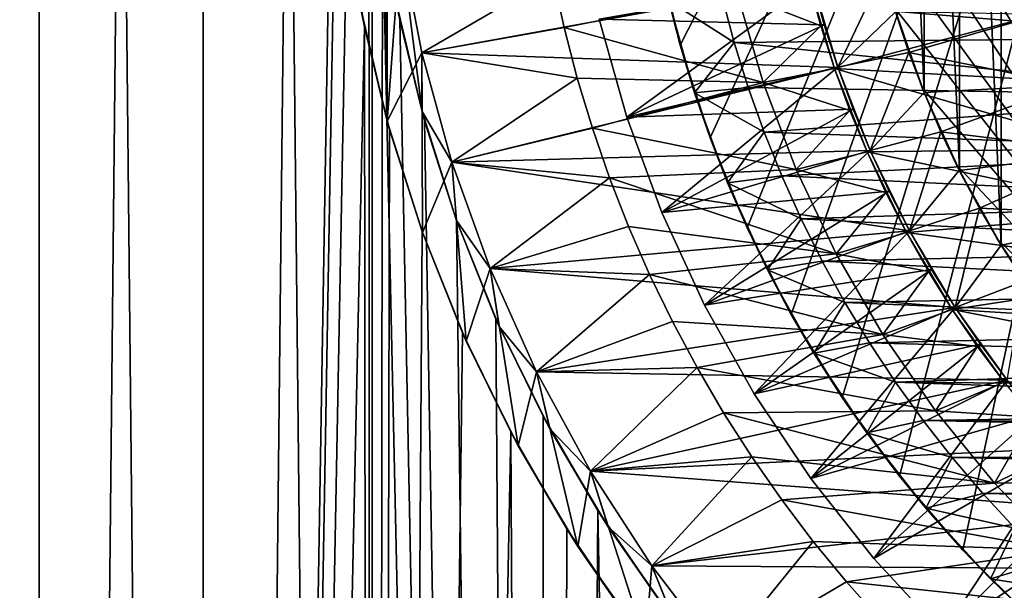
# Model space of a CAD drawing. Header units: metres. Extents: x -30 to 30, y -76 to 64.
# Tile 298 of 541: x -13 to -6, y -6 to -2. Entities that reach past the tile are written whole.
import ezdxf

# ---------------------------------------------------------------- set-up
doc = ezdxf.new("R2010")
doc.units = ezdxf.units.M
doc.layers.add('solid_508511', color=7, linetype='CONTINUOUS')

msp = doc.modelspace()

# ---------------------------------------------------------------- linework, layer by layer
at = {"layer": 'solid_508511'}
for points in [[(-13.734632, -54, -18.448845), (-13.734634, 57.5, -18.448843), (-12.638735, 57.5, -19.2162)], [(-12.638689, -54, 19.216232), (-12.638735, 57.5, 19.2162), (-13.734634, 57.5, 18.448843)], [(-13.734632, -54, 18.448845), (-12.638689, -54, 19.216232), (-13.734634, 57.5, 18.448843)], [(-12.638689, -54, -19.216232), (-13.734632, -54, -18.448845), (-12.638735, 57.5, -19.2162)], [(-12.638689, -54, -19.216232), (-12.638735, 57.5, -19.2162), (-11.499999, 57.5, -19.918583)], [(-11.499981, -54, 19.918594), (-11.499999, 57.5, 19.918583), (-12.638735, 57.5, 19.2162)], [(-12.638689, -54, 19.216232), (-11.499981, -54, 19.918594), (-12.638735, 57.5, 19.2162)], [(-11.499981, -54, -19.918594), (-12.638689, -54, -19.216232), (-11.499999, 57.5, -19.918583)], [(-10.599998, 30.00028, -20.411762), (-11.499981, -54, -19.918594), (-11.499999, 57.5, -19.918583)], [(-10.322361, -54, 20.55356), (-10.35, -0.000038, 20.539658), (-11.499999, 57.5, 19.918583)], [(-11.499981, -54, 19.918594), (-10.322361, -54, 20.55356), (-11.499999, 57.5, 19.918583)], [(-10.599998, 30.00028, -20.411762), (-10.599998, 0.000281, -20.411762), (-11.499981, -54, -19.918594)], [(-8.343272, -1.624747, 7), (-8.187927, -2.282088, 7), (-3.5, 6.9, 7)], [(-8.187927, -2.282088, 7), (-7.980877, -2.924984, 7), (-3.5, 6.9, 7)], [(-7.980877, -2.924984, 7), (-7.723131, -3.550106, 7), (-3.5, 6.9, 7)], [(-7.723131, -3.550106, 7), (-7.41701, -4.151863, 7), (-3.5, 6.9, 7)], [(-7.41701, -4.151863, 7), (-7.063747, -4.727936, 7), (-3.5, 6.9, 7)], [(-7.063747, -4.727936, 7), (-6.665672, -5.274354, 7), (-3.5, 6.9, 7)], [(-6.665672, -5.274354, 7), (-6.226161, -5.78661, 7), (-3.5, 6.9, 7)], [(-6.226161, -5.78661, 7), (-5.746557, -6.263144, 7), (-3.5, 6.9, 7)], [(-5.987497, 3.626276, -7), (-5.663108, 4.11452, -7), (-3.5, -6.062178, -7)], [(-5.62799, 4.162417, -13.5), (-5.960689, 3.670174, -13.5), (-5.62799, -4.162417, -13.5)], [(-6.270063, 3.112289, -7), (-5.987497, 3.626276, -7), (-3.5, -6.062178, -7)], [(-5.960689, 3.670174, -13.5), (-6.250484, 3.151417, -13.5), (-5.960689, -3.670174, -13.5)], [(-5.960689, 3.670174, -13.5), (-5.960689, -3.670174, -13.5), (-5.62799, -4.162417, -13.5)], [(-6.250484, 3.151417, -13.5), (-6.495218, 2.610009, -13.5), (-6.250484, -3.151417, -13.5)], [(-6.250484, 3.151417, -13.5), (-6.250484, -3.151417, -13.5), (-5.960689, -3.670174, -13.5)], [(-6.508368, 2.577041, -7), (-6.270063, 3.112289, -7), (-3.5, -6.062178, -7)], [(-6.495218, 2.610009, -13.5), (-6.693164, 2.049763, -13.5), (-6.495218, -2.610009, -13.5)], [(-6.495218, 2.610009, -13.5), (-6.495218, -2.610009, -13.5), (-6.250484, -3.151417, -13.5)], [(-6.701282, 2.023065, -7), (-6.508368, 2.577041, -7), (-3.5, -6.062178, -7)], [(-6.847043, 1.455346, -7), (-6.701282, 2.023065, -7), (-3.5, -6.062178, -7)], [(-6.693164, 2.049763, -13.5), (-6.693164, -2.049763, -13.5), (-6.495218, -2.610009, -13.5)], [(-6.94478, 0.877453, -7), (-6.847043, 1.455346, -7), (-3.5, -6.062178, -7)], [(-6.993868, 0.292852, -7), (-6.94478, 0.877453, -7), (-3.5, -6.062178, -7)], [(-6.993868, -0.292852, -7), (-6.993868, 0.292852, -7), (-3.5, -6.062178, -7)], [(-10.599998, 0.000281, -20.411762), (-10.575622, -0.718521, -20.424402), (-11.499981, -54, -19.918594)], [(-10.25, 0, -19.5), (-10.221005, -2.809109, -19.5), (-10.406131, -2.018025, -19.5)], [(-10.25, 0, -19.5), (-10.219923, -0.784622, -19.5), (-10.221005, -2.809109, -19.5)], [(-10.322361, -54, 20.55356), (-10.326053, -0.703722, 20.551706), (-10.35, -0.000038, 20.539658)], [(-6.94478, -0.877453, -7), (-6.993868, -0.292852, -7), (-3.5, -6.062178, -7)], [(-10.575622, -0.718521, -20.424402), (-10.502293, -1.435874, -20.462206), (-11.499981, -54, -19.918594)], [(-10.322361, -54, 20.55356), (-10.254038, -1.406152, 20.587732), (-10.326053, -0.703722, 20.551706)], [(-10.219923, -0.784622, -19.5), (-10.12987, -1.564676, -19.5), (-10.221005, -2.809109, -19.5)], [(-6.847043, -1.455346, -7), (-6.94478, -0.877453, -7), (-3.5, -6.062178, -7)], [(-10.322361, -54, 20.55356), (-9.109811, -54, 21.11898), (-10.254038, -1.406152, 20.587732)], [(-9.109811, -54, 21.11898), (-10.133085, -2.107887, 20.647532), (-10.254038, -1.406152, 20.587732)], [(-10.160703, -1.97043, 18), (-10.254038, -1.406152, 20.587732), (-10.133085, -2.107887, 20.647532)], [(-10.502293, -1.435874, -20.462206), (-10.379053, -2.15293, -20.52499), (-11.499981, -54, -19.918594)], [(-10.406131, -2.018025, -19.5), (-10.379053, -2.15293, -20.52499), (-10.502293, -1.435874, -20.462206)], [(-6.701282, -2.023065, -7), (-6.847043, -1.455346, -7), (-3.5, -6.062178, -7)], [(-10.12987, -1.564676, -19.5), (-9.980381, -2.335478, -19.5), (-10.221005, -2.809109, -19.5)], [(-10.129869, -1.56468, 18), (-10.160703, -1.97043, 18), (-9.979944, -2.742857, 18)], [(-10.129882, -1.564615, 20), (-10.129869, -1.56468, 18), (-9.980383, -2.335473, 18)], [(-9.98038, -2.33548, 20), (-10.129882, -1.564615, 20), (-9.980383, -2.335473, 18)], [(-7.270508, -1.841105, 20), (-10.129882, -1.564615, 20), (-9.98038, -2.33548, 20)], [(-10.129875, -1.564647, -37), (-9.980388, -2.335459, -37), (-10.12987, -1.564676, -19.5)], [(-10.129875, -1.564647, -37), (-9.072279, -1.804502, -38), (-9.980388, -2.335459, -37)], [(-9.980388, -2.335459, -37), (-9.980381, -2.335478, -19.5), (-10.12987, -1.564676, -19.5)], [(-9.980383, -2.335473, 18), (-10.129869, -1.56468, 18), (-9.979944, -2.742857, 18)], [(-8.267591, -1.974071, 10.211325), (-8.187927, -2.282088, 7), (-8.343272, -1.624747, 7)], [(-7.093669, -2.43513, 41.500004), (-6.774137, -1.763824, 42), (-7.270506, -1.841125, 41.500004)], [(-7.093669, -2.43513, 41.500004), (-6.693164, -2.049778, 42), (-6.774137, -1.763824, 42)], [(-9.980388, -2.335459, -37), (-9.072279, -1.804502, -38), (-8.994427, -2.159332, -38)], [(-7.093638, -2.435226, 20), (-7.270508, -1.841105, 20), (-9.98038, -2.33548, 20)], [(-7.79182, -1.920481, -38), (-8.994427, -2.159332, -38), (-9.072279, -1.804502, -38)], [(-7.270505, -1.841128, 31), (-8.751333, -2.100993, 30.133974), (-8.559517, -2.781127, 30.133974)], [(-7.270505, -1.841128, 22), (-7.188168, -2.14015, 22), (-8.751333, -2.100993, 22.866026)], [(-7.270505, -1.841128, 31), (-8.559517, -2.781127, 30.133974), (-7.188168, -2.14015, 31)], [(-4.662385, -1.806097, 10), (-4.4758, -2.22868, 10), (-7.897618, -1.946571, 10)], [(-7.270505, -1.841128, 22), (-7.270508, -1.841105, 20), (-7.093638, -2.435226, 20)], [(-7.270506, -1.841125, 41.500004), (-7.270505, -1.841128, 31), (-7.188168, -2.14015, 31)], [(-7.093669, -2.43513, 41.500004), (-7.270506, -1.841125, 41.500004), (-7.188168, -2.14015, 31)], [(-7.270505, -1.841128, 22), (-7.093638, -2.435226, 20), (-7.188168, -2.14015, 22)], [(-7.212173, -2.147135, -37.499996), (-7.79182, -1.920481, -38), (-7.294737, -1.847279, -37.499996)], [(-7.212173, -2.147135, -37.499996), (-7.294737, -1.847279, -37.499996), (-7.29473, -1.8473, -21.5)], [(-5.638171, -2.052086, -21.5), (-7.117287, -2.443331, -21.5), (-7.29473, -1.8473, -21.5)], [(-7.212173, -2.147135, -37.499996), (-7.29473, -1.8473, -21.5), (-7.117287, -2.443331, -21.5)], [(-10.160703, -1.97043, 18), (-10.133085, -2.107887, 20.647532), (-9.979944, -2.742857, 18)], [(-7.79182, -1.920481, -38), (-7.61204, -2.541176, -38), (-8.994427, -2.159332, -38)], [(-7.897618, -1.946571, 10), (-7.81279, -2.263147, 10), (-8.267591, -1.974071, 10.211325)], [(-8.267591, -1.974071, 10.211325), (-8.088297, -2.613321, 10.211325), (-8.187927, -2.282088, 7)], [(-7.81279, -2.263147, 10), (-8.088297, -2.613321, 10.211325), (-8.267591, -1.974071, 10.211325)], [(-4.4758, -2.22868, 10), (-7.81279, -2.263147, 10), (-7.897618, -1.946571, 10)], [(-7.212173, -2.147135, -37.499996), (-7.61204, -2.541176, -38), (-7.79182, -1.920481, -38)], [(-10.221005, -2.809109, -19.5), (-10.379053, -2.15293, -20.52499), (-10.406131, -2.018025, -19.5)], [(-7.093669, -2.43513, 41.500004), (-6.60018, -2.331884, 42), (-6.693164, -2.049778, 42)], [(-6.508368, -2.577041, -7), (-6.701282, -2.023065, -7), (-3.5, -6.062178, -7)], [(-6.693164, -2.049763, -13.5), (-6.701282, -2.023065, -7), (-6.508368, -2.577041, -7)], [(-6.693164, -2.049763, -13.5), (-6.508368, -2.577041, -7), (-6.495218, -2.610009, -13.5)], [(-5.685499, -2.068233, 42), (-6.693164, -2.049778, 42), (-6.60018, -2.331884, 42)], [(-9.109811, -54, 21.11898), (-9.962381, -2.805946, 20.730436), (-10.133085, -2.107887, 20.647532)], [(-9.979944, -2.742857, 18), (-10.133085, -2.107887, 20.647532), (-9.962381, -2.805946, 20.730436)], [(-8.559517, -2.781127, 22.866026), (-8.559517, -2.781127, 30.133974), (-8.751333, -2.100993, 30.133974)], [(-8.751333, -2.100993, 22.866026), (-8.559517, -2.781127, 22.866026), (-8.751333, -2.100993, 30.133974)], [(-7.188168, -2.14015, 22), (-8.559517, -2.781127, 22.866026), (-8.751333, -2.100993, 22.866026)], [(-5.638171, -2.052086, -21.5), (-5.437827, -2.535753, -21.5), (-7.117287, -2.443331, -21.5)], [(-5.483627, -2.555841, 42), (-5.685499, -2.068233, 42), (-6.60018, -2.331884, 42)], [(-10.379053, -2.15293, -20.52499), (-10.322361, -54, -20.55356), (-11.499981, -54, -19.918594)], [(-10.379053, -2.15293, -20.52499), (-10.204941, -2.866957, -20.612112), (-10.322361, -54, -20.55356)], [(-10.221005, -2.809109, -19.5), (-10.204941, -2.866957, -20.612112), (-10.379053, -2.15293, -20.52499)], [(-9.980388, -2.335459, -37), (-8.994427, -2.159332, -38), (-8.902672, -2.510963, -38)], [(-7.61204, -2.541176, -38), (-8.902672, -2.510963, -38), (-8.994427, -2.159332, -38)], [(-7.188168, -2.14015, 31), (-8.559517, -2.781127, 30.133974), (-7.093643, -2.435207, 31)], [(-7.188168, -2.14015, 22), (-7.093643, -2.435207, 22), (-8.559517, -2.781127, 22.866026)], [(-7.117309, -2.443264, -37.499996), (-7.61204, -2.541176, -38), (-7.212173, -2.147135, -37.499996)], [(-7.117309, -2.443264, -37.499996), (-7.212173, -2.147135, -37.499996), (-7.117287, -2.443331, -21.5)], [(-7.188168, -2.14015, 22), (-7.093638, -2.435226, 20), (-7.093643, -2.435207, 22)], [(-7.093669, -2.43513, 41.500004), (-7.188168, -2.14015, 31), (-7.093643, -2.435207, 31)], [(-4.4758, -2.22868, 10), (-4.251112, -2.632083, 10), (-7.81279, -2.263147, 10)], [(-8.088297, -2.613321, 10.211325), (-7.980877, -2.924984, 7), (-8.187927, -2.282088, 7)], [(-7.81279, -2.263147, 10), (-7.715384, -2.57574, 10), (-8.088297, -2.613321, 10.211325)], [(-4.251112, -2.632083, 10), (-7.715384, -2.57574, 10), (-7.81279, -2.263147, 10)], [(-9.980381, -2.335478, -19.5), (-9.97617, -3.582748, -19.5), (-10.221005, -2.809109, -19.5)], [(-9.980388, -2.335459, -37), (-9.772314, -3.092632, -37), (-9.980381, -2.335478, -19.5)], [(-9.980388, -2.335459, -37), (-8.902672, -2.510963, -38), (-9.772314, -3.092632, -37)], [(-9.772305, -3.092654, 18), (-9.980383, -2.335473, 18), (-9.979944, -2.742857, 18)], [(-9.98038, -2.33548, 20), (-9.980383, -2.335473, 18), (-9.772305, -3.092654, 18)], [(-9.980381, -2.335478, -19.5), (-9.772305, -3.092659, -19.5), (-9.97617, -3.582748, -19.5)], [(-9.772314, -3.092632, -37), (-9.772305, -3.092659, -19.5), (-9.980381, -2.335478, -19.5)], [(-9.772326, -3.092602, 20), (-9.98038, -2.33548, 20), (-9.772305, -3.092654, 18)], [(-7.093638, -2.435226, 20), (-9.98038, -2.33548, 20), (-9.772326, -3.092602, 20)], [(-6.868293, -3.012731, 41.500004), (-6.60018, -2.331884, 42), (-7.093669, -2.43513, 41.500004)], [(-6.868293, -3.012731, 41.500004), (-6.495251, -2.609917, 42), (-6.60018, -2.331884, 42)], [(-5.483627, -2.555841, 42), (-6.60018, -2.331884, 42), (-6.495251, -2.609917, 42)], [(-6.868311, -3.012689, 20), (-7.093638, -2.435226, 20), (-9.772326, -3.092602, 20)], [(-7.093643, -2.435207, 31), (-8.559517, -2.781127, 30.133974), (-8.314916, -3.444151, 30.133974)], [(-7.093643, -2.435207, 22), (-6.98697, -2.726214, 22), (-8.559517, -2.781127, 22.866026)], [(-7.093643, -2.435207, 31), (-8.314916, -3.444151, 30.133974), (-6.98697, -2.726214, 31)], [(-7.010242, -2.735349, -37.499996), (-7.61204, -2.541176, -38), (-7.117309, -2.443264, -37.499996)], [(-7.010242, -2.735349, -37.499996), (-7.117309, -2.443264, -37.499996), (-7.117287, -2.443331, -21.5)], [(-5.196173, -2.999964, -21.5), (-6.891167, -3.022823, -21.5), (-7.117287, -2.443331, -21.5)], [(-7.010242, -2.735349, -37.499996), (-7.117287, -2.443331, -21.5), (-6.891167, -3.022823, -21.5)], [(-5.437827, -2.535753, -21.5), (-5.196173, -2.999964, -21.5), (-7.117287, -2.443331, -21.5)], [(-7.093669, -2.43513, 41.500004), (-6.98697, -2.726214, 31), (-6.868304, -3.012706, 31)], [(-6.868293, -3.012731, 41.500004), (-7.093669, -2.43513, 41.500004), (-6.868304, -3.012706, 31)], [(-7.093669, -2.43513, 41.500004), (-7.093643, -2.435207, 31), (-6.98697, -2.726214, 31)], [(-7.093643, -2.435207, 22), (-7.093638, -2.435226, 20), (-6.868311, -3.012689, 20)], [(-7.093643, -2.435207, 22), (-6.868311, -3.012689, 20), (-6.98697, -2.726214, 22)], [(-9.772314, -3.092632, -37), (-8.902672, -2.510963, -38), (-8.797281, -2.858385, -38)], [(-7.61204, -2.541176, -38), (-8.797281, -2.858385, -38), (-8.902672, -2.510963, -38)], [(-7.61204, -2.541176, -38), (-7.382826, -3.145568, -38), (-8.797281, -2.858385, -38)], [(-7.715384, -2.57574, 10), (-7.605435, -2.884238, 10), (-8.088297, -2.613321, 10.211325)], [(-4.251112, -2.632083, 10), (-7.605435, -2.884238, 10), (-7.715384, -2.57574, 10)], [(-7.010242, -2.735349, -37.499996), (-7.382826, -3.145568, -38), (-7.61204, -2.541176, -38)], [(-6.270063, -3.112289, -7), (-6.508368, -2.577041, -7), (-3.5, -6.062178, -7)], [(-6.495218, -2.610009, -13.5), (-6.508368, -2.577041, -7), (-6.270063, -3.112289, -7)], [(-5.483627, -2.555841, 42), (-6.495251, -2.609917, 42), (-6.3786, -2.883316, 42)], [(-5.239935, -3.024161, 42), (-5.483627, -2.555841, 42), (-6.3786, -2.883316, 42)], [(-8.088297, -2.613321, 10.211325), (-7.859659, -3.236629, 10.211325), (-7.980877, -2.924984, 7)], [(-7.605435, -2.884238, 10), (-7.859659, -3.236629, 10.211325), (-8.088297, -2.613321, 10.211325)], [(-4.251112, -2.632083, 10), (-3.99004, -3.013203, 10), (-7.605435, -2.884238, 10)], [(-6.868293, -3.012731, 41.500004), (-6.3786, -2.883316, 42), (-6.495251, -2.609917, 42)], [(-6.495218, -2.610009, -13.5), (-6.270063, -3.112289, -7), (-6.250484, -3.151417, -13.5)], [(-6.98697, -2.726214, 22), (-8.314916, -3.444151, 22.866026), (-8.559517, -2.781127, 22.866026)], [(-6.98697, -2.726214, 31), (-8.314916, -3.444151, 30.133974), (-6.868304, -3.012706, 31)], [(-6.98697, -2.726214, 22), (-6.868304, -3.012706, 22), (-8.314916, -3.444151, 22.866026)], [(-6.98697, -2.726214, 22), (-6.868311, -3.012689, 20), (-6.868304, -3.012706, 22)], [(-9.979944, -2.742857, 18), (-9.962381, -2.805946, 20.730436), (-9.740883, -3.498249, 18)], [(-9.772305, -3.092654, 18), (-9.979944, -2.742857, 18), (-9.740883, -3.498249, 18)], [(-8.314916, -3.444151, 22.866026), (-8.314916, -3.444151, 30.133974), (-8.559517, -2.781127, 30.133974)], [(-8.559517, -2.781127, 22.866026), (-8.314916, -3.444151, 22.866026), (-8.559517, -2.781127, 30.133974)], [(-6.891174, -3.022804, -37.499996), (-7.382826, -3.145568, -38), (-7.010242, -2.735349, -37.499996)], [(-6.891174, -3.022804, -37.499996), (-7.010242, -2.735349, -37.499996), (-6.891167, -3.022823, -21.5)], [(-10.204941, -2.866957, -20.612112), (-9.978571, -3.576056, -20.722647), (-10.322361, -54, -20.55356)], [(-9.97617, -3.582748, -19.5), (-10.204941, -2.866957, -20.612112), (-10.221005, -2.809109, -19.5)], [(-9.97617, -3.582748, -19.5), (-9.978571, -3.576056, -20.722647), (-10.204941, -2.866957, -20.612112)], [(-9.109811, -54, 21.11898), (-9.740635, -3.498894, 20.835548), (-9.962381, -2.805946, 20.730436)], [(-9.740883, -3.498249, 18), (-9.962381, -2.805946, 20.730436), (-9.740635, -3.498894, 20.835548)], [(-9.772314, -3.092632, -37), (-8.797281, -2.858385, -38), (-8.678308, -3.201471, -38)], [(-7.382826, -3.145568, -38), (-8.678308, -3.201471, -38), (-8.797281, -2.858385, -38)], [(-7.859659, -3.236629, 10.211325), (-7.723131, -3.550106, 7), (-7.980877, -2.924984, 7)], [(-7.605435, -2.884238, 10), (-7.48308, -3.188269, 10), (-7.859659, -3.236629, 10.211325)], [(-3.99004, -3.013203, 10), (-7.48308, -3.188269, 10), (-7.605435, -2.884238, 10)], [(-6.596102, -3.569516, 41.500004), (-6.3786, -2.883316, 42), (-6.868293, -3.012731, 41.500004)], [(-6.596102, -3.569516, 41.500004), (-6.25051, -3.151374, 42), (-6.3786, -2.883316, 42)], [(-5.239935, -3.024161, 42), (-6.3786, -2.883316, 42), (-6.25051, -3.151374, 42)], [(-5.196173, -2.999964, -21.5), (-4.914846, -3.441551, -21.5), (-6.891167, -3.022823, -21.5)], [(-6.596057, -3.569603, 20), (-6.868311, -3.012689, 20), (-9.772326, -3.092602, 20)], [(-6.868304, -3.012706, 31), (-8.314916, -3.444151, 30.133974), (-8.019047, -4.085938, 30.133974)], [(-6.868304, -3.012706, 22), (-6.737875, -3.294091, 22), (-8.314916, -3.444151, 22.866026)], [(-6.868304, -3.012706, 31), (-8.019047, -4.085938, 30.133974), (-6.737875, -3.294091, 31)], [(-3.99004, -3.013203, 10), (-3.695082, -3.368405, 10), (-7.48308, -3.188269, 10)], [(-6.760439, -3.304859, -37.499996), (-7.382826, -3.145568, -38), (-6.891174, -3.022804, -37.499996)], [(-6.760439, -3.304859, -37.499996), (-6.891174, -3.022804, -37.499996), (-6.891167, -3.022823, -21.5)], [(-4.914846, -3.441551, -21.5), (-6.618061, -3.581459, -21.5), (-6.891167, -3.022823, -21.5)], [(-6.760439, -3.304859, -37.499996), (-6.891167, -3.022823, -21.5), (-6.618061, -3.581459, -21.5)], [(-6.868304, -3.012706, 22), (-6.868311, -3.012689, 20), (-6.596057, -3.569603, 20)], [(-6.868304, -3.012706, 22), (-6.596057, -3.569603, 20), (-6.737875, -3.294091, 22)], [(-6.868293, -3.012731, 41.500004), (-6.868304, -3.012706, 31), (-6.737875, -3.294091, 31)], [(-6.596102, -3.569516, 41.500004), (-6.868293, -3.012731, 41.500004), (-6.737875, -3.294091, 31)], [(-5.239935, -3.024161, 42), (-6.25051, -3.151374, 42), (-6.111147, -3.41378, 42)], [(-4.956336, -3.469471, 42), (-5.239935, -3.024161, 42), (-6.111147, -3.41378, 42)], [(-9.772305, -3.092659, -19.5), (-9.67251, -4.336186, -19.5), (-9.97617, -3.582748, -19.5)], [(-9.772326, -3.092602, 20), (-9.772305, -3.092654, 18), (-9.506906, -3.83161, 18)], [(-9.506893, -3.831642, 20), (-9.772326, -3.092602, 20), (-9.506906, -3.83161, 18)], [(-6.596057, -3.569603, 20), (-9.772326, -3.092602, 20), (-9.506893, -3.831642, 20)], [(-9.772314, -3.092632, -37), (-9.506924, -3.831567, -37), (-9.772305, -3.092659, -19.5)], [(-9.772314, -3.092632, -37), (-8.678308, -3.201471, -38), (-9.506924, -3.831567, -37)], [(-9.506906, -3.83161, 18), (-9.772305, -3.092654, 18), (-9.740883, -3.498249, 18)], [(-9.772305, -3.092659, -19.5), (-9.506908, -3.831602, -19.5), (-9.67251, -4.336186, -19.5)], [(-9.506924, -3.831567, -37), (-9.506908, -3.831602, -19.5), (-9.772305, -3.092659, -19.5)], [(-5.987497, -3.626276, -7), (-6.270063, -3.112289, -7), (-3.5, -6.062178, -7)], [(-6.250484, -3.151417, -13.5), (-6.270063, -3.112289, -7), (-5.987497, -3.626276, -7)], [(-9.506924, -3.831567, -37), (-8.678308, -3.201471, -38), (-8.545897, -3.539791, -38)], [(-7.382826, -3.145568, -38), (-7.105838, -3.729308, -38), (-8.678308, -3.201471, -38)], [(-7.105838, -3.729308, -38), (-8.545897, -3.539791, -38), (-8.678308, -3.201471, -38)], [(-7.48308, -3.188269, 10), (-7.34859, -3.487081, 10), (-7.859659, -3.236629, 10.211325)], [(-3.695082, -3.368405, 10), (-7.34859, -3.487081, 10), (-7.48308, -3.188269, 10)], [(-6.760439, -3.304859, -37.499996), (-7.105838, -3.729308, -38), (-7.382826, -3.145568, -38)], [(-6.596102, -3.569516, 41.500004), (-6.111147, -3.41378, 42), (-6.25051, -3.151374, 42)], [(-6.250484, -3.151417, -13.5), (-5.987497, -3.626276, -7), (-5.960689, -3.670174, -13.5)], [(-7.859659, -3.236629, 10.211325), (-7.583069, -3.84019, 10.211325), (-7.723131, -3.550106, 7)], [(-7.34859, -3.487081, 10), (-7.583069, -3.84019, 10.211325), (-7.859659, -3.236629, 10.211325)], [(-6.737875, -3.294091, 22), (-8.019047, -4.085938, 22.866026), (-8.314916, -3.444151, 22.866026)], [(-6.737875, -3.294091, 31), (-8.019047, -4.085938, 30.133974), (-6.596056, -3.569599, 31)], [(-6.737875, -3.294091, 22), (-6.596056, -3.569599, 22), (-8.019047, -4.085938, 22.866026)], [(-6.618082, -3.581427, -37.499996), (-7.105838, -3.729308, -38), (-6.760439, -3.304859, -37.499996)], [(-6.618082, -3.581427, -37.499996), (-6.760439, -3.304859, -37.499996), (-6.618061, -3.581459, -21.5)], [(-6.737875, -3.294091, 22), (-6.596057, -3.569603, 20), (-6.596056, -3.569599, 22)], [(-6.596102, -3.569516, 41.500004), (-6.737875, -3.294091, 31), (-6.596056, -3.569599, 31)], [(-3.695082, -3.368405, 10), (-3.368393, -3.695095, 10), (-7.34859, -3.487081, 10)], [(-6.278714, -4.102164, 41.500004), (-6.111147, -3.41378, 42), (-6.596102, -3.569516, 41.500004)], [(-6.278714, -4.102164, 41.500004), (-5.960735, -3.670099, 42), (-6.111147, -3.41378, 42)], [(-4.956336, -3.469471, 42), (-6.111147, -3.41378, 42), (-5.960735, -3.670099, 42)], [(-8.019047, -4.085938, 22.866026), (-8.019047, -4.085938, 30.133974), (-8.314916, -3.444151, 30.133974)], [(-8.314916, -3.444151, 22.866026), (-8.019047, -4.085938, 22.866026), (-8.314916, -3.444151, 30.133974)], [(-4.914846, -3.441551, -21.5), (-4.596326, -3.85665, -21.5), (-6.618061, -3.581459, -21.5)], [(-4.635068, -3.888268, 42), (-4.956336, -3.469471, 42), (-5.960735, -3.670099, 42)], [(-9.740883, -3.498249, 18), (-9.740635, -3.498894, 20.835548), (-9.466595, -4.184033, 20.961479)], [(-9.740883, -3.498249, 18), (-9.466595, -4.184033, 20.961479), (-9.444386, -4.233918, 18)], [(-9.506906, -3.83161, 18), (-9.740883, -3.498249, 18), (-9.444386, -4.233918, 18)], [(-9.109811, -54, 21.11898), (-9.466595, -4.184033, 20.961479), (-9.740635, -3.498894, 20.835548)], [(-9.506924, -3.831567, -37), (-8.545897, -3.539791, -38), (-8.400254, -3.87275, -38)], [(-7.105838, -3.729308, -38), (-8.400254, -3.87275, -38), (-8.545897, -3.539791, -38)], [(-7.583069, -3.84019, 10.211325), (-7.41701, -4.151863, 7), (-7.723131, -3.550106, 7)], [(-7.34859, -3.487081, 10), (-7.202286, -3.780032, 10), (-7.583069, -3.84019, 10.211325)], [(-3.368393, -3.695095, 10), (-7.202286, -3.780032, 10), (-7.34859, -3.487081, 10)], [(-9.978571, -3.576056, -20.722647), (-9.698461, -4.277807, -20.855211), (-10.322361, -54, -20.55356)], [(-9.97617, -3.582748, -19.5), (-9.698461, -4.277807, -20.855211), (-9.978571, -3.576056, -20.722647)], [(-9.67251, -4.336186, -19.5), (-9.698461, -4.277807, -20.855211), (-9.97617, -3.582748, -19.5)], [(-6.278739, -4.102125, 20), (-6.596057, -3.569603, 20), (-9.506893, -3.831642, 20)], [(-6.596056, -3.569599, 31), (-8.019047, -4.085938, 30.133974), (-7.673753, -4.7025, 30.133974)], [(-6.596056, -3.569599, 22), (-6.442968, -3.839031, 22), (-8.019047, -4.085938, 22.866026)], [(-6.596056, -3.569599, 31), (-7.673753, -4.7025, 30.133974), (-6.442968, -3.839031, 31)], [(-6.46438, -3.851936, -37.499996), (-7.105838, -3.729308, -38), (-6.618082, -3.581427, -37.499996)], [(-6.46438, -3.851936, -37.499996), (-6.618082, -3.581427, -37.499996), (-6.618061, -3.581459, -21.5)], [(-4.596326, -3.85665, -21.5), (-6.299626, -4.115863, -21.5), (-6.618061, -3.581459, -21.5)], [(-6.46438, -3.851936, -37.499996), (-6.618061, -3.581459, -21.5), (-6.299626, -4.115863, -21.5)], [(-6.596102, -3.569516, 41.500004), (-6.442968, -3.839031, 31), (-6.278745, -4.102116, 31)], [(-6.278714, -4.102164, 41.500004), (-6.596102, -3.569516, 41.500004), (-6.278745, -4.102116, 31)], [(-6.596102, -3.569516, 41.500004), (-6.596056, -3.569599, 31), (-6.442968, -3.839031, 31)], [(-6.596056, -3.569599, 22), (-6.596057, -3.569603, 20), (-6.278739, -4.102125, 20)], [(-6.596056, -3.569599, 22), (-6.278739, -4.102125, 20), (-6.442968, -3.839031, 22)], [(-6.278714, -4.102164, 41.500004), (-5.799535, -3.919876, 42), (-5.960735, -3.670099, 42)], [(-5.663108, -4.11452, -7), (-5.987497, -3.626276, -7), (-3.5, -6.062178, -7)], [(-5.960689, -3.670174, -13.5), (-5.987497, -3.626276, -7), (-5.663108, -4.11452, -7)], [(-4.635068, -3.888268, 42), (-5.960735, -3.670099, 42), (-5.799535, -3.919876, 42)], [(-5.960689, -3.670174, -13.5), (-5.663108, -4.11452, -7), (-5.62799, -4.162417, -13.5)], [(-7.105838, -3.729308, -38), (-6.782601, -4.289173, -38), (-8.400254, -3.87275, -38)], [(-3.368393, -3.695095, 10), (-3.013238, -3.990007, 10), (-7.202286, -3.780032, 10)], [(-6.46438, -3.851936, -37.499996), (-6.782601, -4.289173, -38), (-7.105838, -3.729308, -38)], [(-7.202286, -3.780032, 10), (-7.044291, -4.066875, 10), (-7.583069, -3.84019, 10.211325)], [(-3.013238, -3.990007, 10), (-7.044291, -4.066875, 10), (-7.202286, -3.780032, 10)], [(-9.506908, -3.831602, -19.5), (-9.31211, -5.06406, -19.5), (-9.67251, -4.336186, -19.5)], [(-9.506924, -3.831567, -37), (-9.185692, -4.548139, -37), (-9.506908, -3.831602, -19.5)], [(-9.506924, -3.831567, -37), (-8.400254, -3.87275, -38), (-9.185692, -4.548139, -37)], [(-9.506908, -3.831602, -19.5), (-9.185688, -4.548142, -19.5), (-9.31211, -5.06406, -19.5)], [(-9.185692, -4.548139, -37), (-9.185688, -4.548142, -19.5), (-9.506908, -3.831602, -19.5)], [(-9.185696, -4.548126, 18), (-9.506906, -3.83161, 18), (-9.444386, -4.233918, 18)], [(-9.506893, -3.831642, 20), (-9.506906, -3.83161, 18), (-9.185696, -4.548126, 18)], [(-9.185707, -4.548111, 20), (-9.506893, -3.831642, 20), (-9.185696, -4.548126, 18)], [(-6.278739, -4.102125, 20), (-9.506893, -3.831642, 20), (-9.185707, -4.548111, 20)], [(-9.185692, -4.548139, -37), (-8.400254, -3.87275, -38), (-8.241816, -4.199407, -38)], [(-6.782601, -4.289173, -38), (-8.241816, -4.199407, -38), (-8.400254, -3.87275, -38)], [(-6.442968, -3.839031, 22), (-7.673753, -4.7025, 22.866026), (-8.019047, -4.085938, 22.866026)], [(-6.442968, -3.839031, 31), (-7.673753, -4.7025, 30.133974), (-6.278745, -4.102116, 31)], [(-6.442968, -3.839031, 22), (-6.278745, -4.102116, 22), (-7.673753, -4.7025, 22.866026)], [(-7.583069, -3.84019, 10.211325), (-7.260217, -4.420322, 10.211325), (-7.41701, -4.151863, 7)], [(-7.044291, -4.066875, 10), (-7.260217, -4.420322, 10.211325), (-7.583069, -3.84019, 10.211325)], [(-6.299649, -4.115829, -37.499996), (-6.782601, -4.289173, -38), (-6.46438, -3.851936, -37.499996)], [(-6.299649, -4.115829, -37.499996), (-6.46438, -3.851936, -37.499996), (-6.299626, -4.115863, -21.5)], [(-6.442968, -3.839031, 22), (-6.278739, -4.102125, 20), (-6.278745, -4.102116, 22)], [(-4.596326, -3.85665, -21.5), (-4.242556, -4.242721, -21.5), (-6.299626, -4.115863, -21.5)], [(-5.91863, -4.606498, 41.500004), (-5.799535, -3.919876, 42), (-6.278714, -4.102164, 41.500004)], [(-3.013238, -3.990007, 10), (-2.63207, -4.251117, 10), (-7.044291, -4.066875, 10)], [(-7.673753, -4.7025, 22.866026), (-7.673753, -4.7025, 30.133974), (-8.019047, -4.085938, 30.133974)], [(-8.019047, -4.085938, 22.866026), (-7.673753, -4.7025, 22.866026), (-8.019047, -4.085938, 30.133974)], [(-7.044291, -4.066875, 10), (-6.874706, -4.347406, 10), (-7.260217, -4.420322, 10.211325)], [(-2.63207, -4.251117, 10), (-6.874706, -4.347406, 10), (-7.044291, -4.066875, 10)], [(-5.918545, -4.60661, 20), (-6.278739, -4.102125, 20), (-9.185707, -4.548111, 20)], [(-6.278745, -4.102116, 31), (-7.673753, -4.7025, 30.133974), (-7.281124, -5.290107, 30.133974)], [(-6.278745, -4.102116, 22), (-6.103801, -4.358166, 22), (-7.673753, -4.7025, 22.866026)], [(-7.260217, -4.420322, 10.211325), (-7.063747, -4.727936, 7), (-7.41701, -4.151863, 7)], [(-6.278745, -4.102116, 31), (-7.281124, -5.290107, 30.133974), (-6.103801, -4.358166, 31)], [(-6.124254, -4.372543, -37.499996), (-6.782601, -4.289173, -38), (-6.299649, -4.115829, -37.499996)], [(-6.124254, -4.372543, -37.499996), (-6.299649, -4.115829, -37.499996), (-6.299626, -4.115863, -21.5)], [(-3.856819, -4.596185, -21.5), (-5.938314, -4.621902, -21.5), (-6.299626, -4.115863, -21.5)], [(-6.124254, -4.372543, -37.499996), (-6.299626, -4.115863, -21.5), (-5.938314, -4.621902, -21.5)], [(-4.242556, -4.242721, -21.5), (-3.856819, -4.596185, -21.5), (-6.299626, -4.115863, -21.5)], [(-6.278745, -4.102116, 22), (-6.278739, -4.102125, 20), (-5.918545, -4.60661, 20)], [(-6.278745, -4.102116, 22), (-5.918545, -4.60661, 20), (-6.103801, -4.358166, 22)], [(-6.278714, -4.102164, 41.500004), (-6.278745, -4.102116, 31), (-6.103801, -4.358166, 31)], [(-5.91863, -4.606498, 41.500004), (-6.278714, -4.102164, 41.500004), (-6.103801, -4.358166, 31)], [(-9.109811, -54, 21.11898), (-9.140164, -4.855929, 21.105862), (-9.466595, -4.184033, 20.961479)], [(-9.444386, -4.233918, 18), (-9.466595, -4.184033, 20.961479), (-9.140164, -4.855929, 21.105862)], [(-9.444386, -4.233918, 18), (-9.140164, -4.855929, 21.105862), (-9.092484, -4.944625, 18)], [(-9.185696, -4.548126, 18), (-9.444386, -4.233918, 18), (-9.092484, -4.944625, 18)], [(-9.185692, -4.548139, -37), (-8.241816, -4.199407, -38), (-8.07066, -4.519612, -38)], [(-6.782601, -4.289173, -38), (-8.07066, -4.519612, -38), (-8.241816, -4.199407, -38)], [(-9.698461, -4.277807, -20.855211), (-9.364363, -4.966766, -21.007349), (-10.322361, -54, -20.55356)], [(-9.67251, -4.336186, -19.5), (-9.364363, -4.966766, -21.007349), (-9.698461, -4.277807, -20.855211)], [(-6.782601, -4.289173, -38), (-6.415608, -4.820853, -38), (-8.07066, -4.519612, -38)], [(-2.63207, -4.251117, 10), (-2.228777, -4.475747, 10), (-6.874706, -4.347406, 10)], [(-6.124254, -4.372543, -37.499996), (-6.415608, -4.820853, -38), (-6.782601, -4.289173, -38)], [(-9.31211, -5.06406, -19.5), (-9.364363, -4.966766, -21.007349), (-9.67251, -4.336186, -19.5)], [(-6.103801, -4.358166, 22), (-7.281124, -5.290107, 22.866026), (-7.673753, -4.7025, 22.866026)], [(-6.103801, -4.358166, 31), (-7.281124, -5.290107, 30.133974), (-5.918534, -4.606621, 31)], [(-6.103801, -4.358166, 22), (-5.918534, -4.606621, 22), (-7.281124, -5.290107, 22.866026)], [(-6.874706, -4.347406, 10), (-6.694096, -4.620673, 10), (-7.260217, -4.420322, 10.211325)], [(-2.228777, -4.475747, 10), (-6.694096, -4.620673, 10), (-6.874706, -4.347406, 10)], [(-5.93832, -4.621902, -37.499996), (-6.415608, -4.820853, -38), (-6.124254, -4.372543, -37.499996)], [(-5.93832, -4.621902, -37.499996), (-6.124254, -4.372543, -37.499996), (-5.938314, -4.621902, -21.5)], [(-6.103801, -4.358166, 22), (-5.918545, -4.60661, 20), (-5.918534, -4.606621, 22)], [(-5.91863, -4.606498, 41.500004), (-6.103801, -4.358166, 31), (-5.918534, -4.606621, 31)], [(-7.260217, -4.420322, 10.211325), (-6.893071, -4.973487, 10.211325), (-7.063747, -4.727936, 7)], [(-6.694096, -4.620673, 10), (-6.893071, -4.973487, 10.211325), (-7.260217, -4.420322, 10.211325)], [(-2.228777, -4.475747, 10), (-1.806158, -4.662358, 10), (-6.694096, -4.620673, 10)], [(-9.185688, -4.548142, -19.5), (-8.897448, -5.761541, -19.5), (-9.31211, -5.06406, -19.5)], [(-9.185707, -4.548111, 20), (-9.185696, -4.548126, 18), (-8.810578, -5.237958, 18)], [(-8.810542, -5.238017, 20), (-9.185707, -4.548111, 20), (-8.810578, -5.237958, 18)], [(-5.918545, -4.60661, 20), (-9.185707, -4.548111, 20), (-8.810542, -5.238017, 20)], [(-8.810578, -5.237958, 18), (-9.185696, -4.548126, 18), (-9.092484, -4.944625, 18)], [(-9.185692, -4.548139, -37), (-8.07066, -4.519612, -38), (-8.810627, -5.237876, -37)], [(-9.185692, -4.548139, -37), (-8.810627, -5.237876, -37), (-9.185688, -4.548142, -19.5)], [(-9.185688, -4.548142, -19.5), (-8.810596, -5.237928, -19.5), (-8.897448, -5.761541, -19.5)], [(-8.810627, -5.237876, -37), (-8.810596, -5.237928, -19.5), (-9.185688, -4.548142, -19.5)], [(-8.810627, -5.237876, -37), (-8.07066, -4.519612, -38), (-7.886917, -4.833119, -38)], [(-6.415608, -4.820853, -38), (-7.886917, -4.833119, -38), (-8.07066, -4.519612, -38)], [(-5.517902, -5.079638, 20), (-5.918545, -4.60661, 20), (-8.810542, -5.238017, 20)], [(-5.918534, -4.606621, 31), (-7.281124, -5.290107, 30.133974), (-6.843648, -5.845039, 30.133974)], [(-5.918534, -4.606621, 22), (-5.723218, -4.847141, 22), (-7.281124, -5.290107, 22.866026)], [(-6.694096, -4.620673, 10), (-6.502679, -4.886379, 10), (-6.893071, -4.973487, 10.211325)], [(-5.918534, -4.606621, 31), (-6.843648, -5.845039, 30.133974), (-5.723218, -4.847141, 31)], [(-1.36839, -4.809083, 10), (-6.502679, -4.886379, 10), (-6.694096, -4.620673, 10)], [(-1.806158, -4.662358, 10), (-1.36839, -4.809083, 10), (-6.694096, -4.620673, 10)], [(-5.742168, -4.863449, -37.499996), (-6.415608, -4.820853, -38), (-5.93832, -4.621902, -37.499996)], [(-7.281124, -5.290107, 22.866026), (-7.281124, -5.290107, 30.133974), (-7.673753, -4.7025, 30.133974)], [(-7.673753, -4.7025, 22.866026), (-7.281124, -5.290107, 22.866026), (-7.673753, -4.7025, 30.133974)], [(-6.893071, -4.973487, 10.211325), (-6.665672, -5.274354, 7), (-7.063747, -4.727936, 7)], [(-8.810627, -5.237876, -37), (-7.886917, -4.833119, -38), (-7.691012, -5.139141, -38)], [(-6.415608, -4.820853, -38), (-6.00677, -5.321598, -38), (-7.886917, -4.833119, -38)], [(-6.00677, -5.321598, -38), (-7.691012, -5.139141, -38), (-7.886917, -4.833119, -38)], [(-5.723218, -4.847141, 22), (-6.843648, -5.845039, 22.866026), (-7.281124, -5.290107, 22.866026)], [(-5.723218, -4.847141, 31), (-6.843648, -5.845039, 30.133974), (-5.51792, -5.079622, 31)], [(-5.723218, -4.847141, 22), (-5.51792, -5.079622, 22), (-6.843648, -5.845039, 22.866026)], [(-1.36839, -4.809083, 10), (-0.918742, -4.914848, 10), (-6.502679, -4.886379, 10)], [(-5.742168, -4.863449, -37.499996), (-6.00677, -5.321598, -38), (-6.415608, -4.820853, -38)], [(-9.109811, -54, 21.11898), (-8.760791, -5.510975, 21.266136), (-9.140164, -4.855929, 21.105862)], [(-9.092484, -4.944625, 18), (-9.140164, -4.855929, 21.105862), (-8.760791, -5.510975, 21.266136)], [(-6.502679, -4.886379, 10), (-6.300668, -5.144232, 10), (-6.893071, -4.973487, 10.211325)], [(-6.502679, -4.886379, 10), (6.300668, -5.144232, 10), (-6.300668, -5.144232, 10)], [(0.000002, -4.999982, 10), (6.300668, -5.144232, 10), (-6.502679, -4.886379, 10)], [(-0.461373, -4.978648, 10), (0.000002, -4.999982, 10), (-6.502679, -4.886379, 10)], [(-0.918742, -4.914848, 10), (-0.461373, -4.978648, 10), (-6.502679, -4.886379, 10)], [(-5.536356, -5.096507, -37.499996), (-6.00677, -5.321598, -38), (-5.742168, -4.863449, -37.499996)], [(-9.364363, -4.966766, -21.007349), (-9.109811, -54, -21.11898), (-10.322361, -54, -20.55356)], [(-9.364363, -4.966766, -21.007349), (-8.9758, -5.638712, -21.176285), (-9.109811, -54, -21.11898)], [(-9.31211, -5.06406, -19.5), (-8.9758, -5.638712, -21.176285), (-9.364363, -4.966766, -21.007349)], [(-9.092484, -4.944625, 18), (-8.760791, -5.510975, 21.266136), (-8.687602, -5.625656, 18)], [(-8.810578, -5.237958, 18), (-9.092484, -4.944625, 18), (-8.687602, -5.625656, 18)], [(-6.893071, -4.973487, 10.211325), (-6.483871, -5.496309, 10.211325), (-6.665672, -5.274354, 7)], [(-6.300668, -5.144232, 10), (-6.483871, -5.496309, 10.211325), (-6.893071, -4.973487, 10.211325)], [(-8.897448, -5.761541, -19.5), (-8.9758, -5.638712, -21.176285), (-9.31211, -5.06406, -19.5)], [(-5.079595, -5.517946, 20), (-5.517902, -5.079638, 20), (-8.810542, -5.238017, 20)], [(-5.51792, -5.079622, 31), (-6.843648, -5.845039, 30.133974), (-6.363961, -6.363961, 30.133974)], [(-5.51792, -5.079622, 22), (-6.363961, -6.363961, 22.866026), (-6.843648, -5.845039, 22.866026)], [(-5.51792, -5.079622, 31), (-6.363961, -6.363961, 30.133974), (-5.303236, -5.303366, 31)], [(-5.51792, -5.079622, 22), (-5.303236, -5.303366, 22), (-6.363961, -6.363961, 22.866026)], [(-5.321031, -5.320927, -37.499996), (-6.00677, -5.321598, -38), (-5.536356, -5.096507, -37.499996)], [(-8.810627, -5.237876, -37), (-7.691012, -5.139141, -38), (-8.383754, -5.897048, -37)], [(-8.383754, -5.897048, -37), (-7.691012, -5.139141, -38), (-7.483401, -5.437027, -38)], [(-6.00677, -5.321598, -38), (-7.483401, -5.437027, -38), (-7.691012, -5.139141, -38)], [(-6.300668, -5.144232, 10), (-6.088299, -5.393893, 10), (-6.483871, -5.496309, 10.211325)], [(-6.300668, -5.144232, 10), (6.300668, -5.144232, 10), (6.088299, -5.393893, 10)], [(-6.300668, -5.144232, 10), (6.088299, -5.393893, 10), (-6.088299, -5.393893, 10)], [(-8.810596, -5.237928, -19.5), (-8.429953, -6.426186, -19.5), (-8.897448, -5.761541, -19.5)], [(-8.810627, -5.237876, -37), (-8.383754, -5.897048, -37), (-8.810596, -5.237928, -19.5)], [(-8.810596, -5.237928, -19.5), (-8.383774, -5.897017, -19.5), (-8.429953, -6.426186, -19.5)], [(-8.383754, -5.897048, -37), (-8.383774, -5.897017, -19.5), (-8.810596, -5.237928, -19.5)], [(-8.383787, -5.896998, 18), (-8.810578, -5.237958, 18), (-8.687602, -5.625656, 18)], [(-8.810542, -5.238017, 20), (-8.810578, -5.237958, 18), (-8.383787, -5.896998, 18)], [(-8.383801, -5.89698, 20), (-8.810542, -5.238017, 20), (-8.383787, -5.896998, 18)], [(-5.079595, -5.517946, 20), (-8.810542, -5.238017, 20), (-8.383801, -5.89698, 20)], [(-6.00677, -5.321598, -38), (-5.55919, -5.787581, -38), (-7.483401, -5.437027, -38)], [(-6.843648, -5.845039, 22.866026), (-6.843648, -5.845039, 30.133974), (-7.281124, -5.290107, 30.133974)], [(-7.281124, -5.290107, 22.866026), (-6.843648, -5.845039, 22.866026), (-7.281124, -5.290107, 30.133974)], [(-6.483871, -5.496309, 10.211325), (-6.226161, -5.78661, 7), (-6.665672, -5.274354, 7)], [(-5.303236, -5.303366, 31), (-6.363961, -6.363961, 30.133974), (-5.845039, -6.843648, 30.133974)], [(-5.303236, -5.303366, 22), (-5.079577, -5.517961, 22), (-6.363961, -6.363961, 22.866026)], [(-5.321031, -5.320927, -37.499996), (-5.55919, -5.787581, -38), (-6.00677, -5.321598, -38)], [(-6.088299, -5.393893, 10), (-5.866216, -5.634633, 10), (-6.483871, -5.496309, 10.211325)], [(-6.088299, -5.393893, 10), (6.088299, -5.393893, 10), (5.866216, -5.634633, 10)], [(-6.088299, -5.393893, 10), (5.866216, -5.634633, 10), (-5.866216, -5.634633, 10)], [(-8.383754, -5.897048, -37), (-7.483401, -5.437027, -38), (-7.264281, -5.72649, -38)], [(-5.55919, -5.787581, -38), (-7.264281, -5.72649, -38), (-7.483401, -5.437027, -38)], [(-9.109811, -54, 21.11898), (-7.866436, -54, 21.61294), (-8.760791, -5.510975, 21.266136)], [(-7.866436, -54, 21.61294), (-8.330354, -6.142286, 21.438406), (-8.760791, -5.510975, 21.266136)], [(-8.687602, -5.625656, 18), (-8.760791, -5.510975, 21.266136), (-8.330354, -6.142286, 21.438406)], [(-4.606573, -5.918565, 20), (-5.079595, -5.517946, 20), (-8.383801, -5.89698, 20)], [(-6.483871, -5.496309, 10.211325), (-6.035114, -5.985599, 10.211325), (-6.226161, -5.78661, 7)], [(-5.866216, -5.634633, 10), (-6.035114, -5.985599, 10.211325), (-6.483871, -5.496309, 10.211325)], [(-5.079577, -5.517961, 22), (-5.845039, -6.843648, 22.866026), (-6.363961, -6.363961, 22.866026)], [(-8.9758, -5.638712, -21.176285), (-8.534445, -6.286748, -21.357979), (-9.109811, -54, -21.11898)], [(-8.897448, -5.761541, -19.5), (-8.534445, -6.286748, -21.357979), (-8.9758, -5.638712, -21.176285)], [(-8.687602, -5.625656, 18), (-8.330354, -6.142286, 21.438406), (-8.231133, -6.274624, 18)], [(-8.383787, -5.896998, 18), (-8.687602, -5.625656, 18), (-8.231133, -6.274624, 18)], [(-5.866216, -5.634633, 10), (-5.634683, -5.866164, 10), (-6.035114, -5.985599, 10.211325)], [(-8.383754, -5.897048, -37), (-7.264281, -5.72649, -38), (-7.907815, -6.521423, -37)], [(-7.907815, -6.521423, -37), (-7.264281, -5.72649, -38), (-7.033729, -6.007423, -38)], [(-5.55919, -5.787581, -38), (-7.033729, -6.007423, -38), (-7.264281, -5.72649, -38)], [(-8.429953, -6.426186, -19.5), (-8.534445, -6.286748, -21.357979), (-8.897448, -5.761541, -19.5)], [(-5.55919, -5.787581, -38), (-5.075385, -6.216204, -38), (-7.033729, -6.007423, -38)], [(-6.035114, -5.985599, 10.211325), (-5.746557, -6.263144, 7), (-6.226161, -5.78661, 7)], [(-6.363961, -6.363961, 22.866026), (-6.363961, -6.363961, 30.133974), (-6.843648, -5.845039, 30.133974)], [(-6.843648, -5.845039, 22.866026), (-6.363961, -6.363961, 22.866026), (-6.843648, -5.845039, 30.133974)], [(-5.634683, -5.866164, 10), (-5.393842, -6.088349, 10), (-6.035114, -5.985599, 10.211325)], [(-8.383774, -5.897017, -19.5), (-7.913395, -7.052536, -19.5), (-8.429953, -6.426186, -19.5)], [(-8.383801, -5.89698, 20), (-8.383787, -5.896998, 18), (-7.907747, -6.521503, 18)], [(-7.907691, -6.521566, 20), (-8.383801, -5.89698, 20), (-7.907747, -6.521503, 18)], [(-4.606573, -5.918565, 20), (-8.383801, -5.89698, 20), (-7.907691, -6.521566, 20)], [(-7.907747, -6.521503, 18), (-8.383787, -5.896998, 18), (-8.231133, -6.274624, 18)], [(-8.383774, -5.897017, -19.5), (-7.907757, -6.521493, -19.5), (-7.913395, -7.052536, -19.5)], [(-7.907815, -6.521423, -37), (-7.907757, -6.521493, -19.5), (-8.383774, -5.897017, -19.5)], [(-8.383754, -5.897048, -37), (-7.907815, -6.521423, -37), (-8.383774, -5.897017, -19.5)], [(-4.102105, -6.278753, 20), (-4.606573, -5.918565, 20), (-7.907691, -6.521566, 20)], [(-7.907815, -6.521423, -37), (-7.033729, -6.007423, -38), (-6.792409, -6.278983, -38)], [(-5.075385, -6.216204, -38), (-6.792409, -6.278983, -38), (-7.033729, -6.007423, -38)], [(-6.035114, -5.985599, 10.211325), (-5.549538, -6.438372, 10.211325), (-5.746557, -6.263144, 7)], [(-5.393842, -6.088349, 10), (-5.549538, -6.438372, 10.211325), (-6.035114, -5.985599, 10.211325)]]:
    msp.add_3dface(points, dxfattribs=at)

doc.saveas('drawing.dxf')
